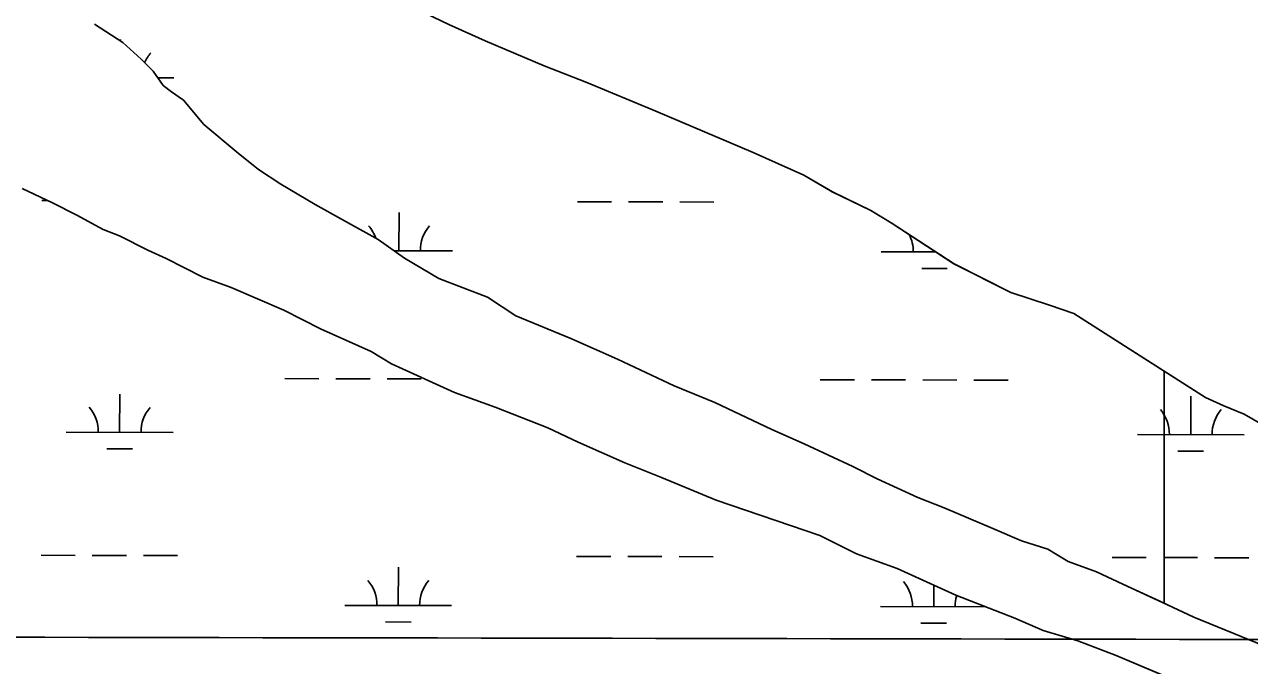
# Model space of a CAD drawing. Extents: x 3187622 to 3225504, y 800805 to 826213.
# Drawn here: x 3215775 to 3216923, y 818294 to 818896 of the extents above; entities that cross this region are included whole.
import ezdxf

# ---------------------------------------------------------------- set-up
doc = ezdxf.new("R2010")
doc.units = 0
for name, color, linetype in [('V-GRID-MAJR', 7, 'Continuous'), ('V-SITE-VEGE', 7, 'Continuous'), ('V-WETL-SWMP', 7, 'Continuous')]:
    doc.layers.add(name, color=color, linetype=linetype)

msp = doc.modelspace()

# ---------------------------------------------------------------- linework, layer by layer
at = {"layer": 'V-GRID-MAJR'}
msp.add_spline([(3191823.839, 818371.837), (3197059.682, 818359.272), (3202295.526, 818347.468), (3207531.372, 818336.426), (3212767.22, 818326.145), (3218003.0700000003, 818316.626), (3223238.92, 818307.868), (3223238.921, 818307.868)], degree=3, dxfattribs=at)
at = {"layer": 'V-SITE-VEGE'}
for p, q in [((3216172.778, 818895.74), (3216121.433, 818920.885)), ((3215840.818, 818896.039), (3215867.413, 818878.6930000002)), ((3216207.017, 818880.251), (3216172.778, 818895.74)), ((3215867.413, 818878.6930000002), (3215884.482, 818863.316)), ((3216262.188, 818856.99), (3216207.017, 818880.251)), ((3215884.482, 818863.316), (3215895.852, 818851.794)), ((3215895.852, 818851.794), (3215905.301, 818838.376)), ((3216302.151, 818841.462), (3216262.188, 818856.99)), ((3215905.301, 818838.376), (3215912.895, 818832.6020000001)), ((3216366.839, 818814.324), (3216302.151, 818841.462)), ((3215912.895, 818832.6020000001), (3215924.291, 818824.8960000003)), ((3215924.291, 818824.8960000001), (3215943.216, 818801.8740000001)), ((3216458.1550000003, 818775.559), (3216366.839, 818814.324)), ((3215943.216, 818801.8740000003), (3215975.47, 818774.951)), ((3215975.47, 818774.951), (3215994.447, 818759.562)), ((3216505.707, 818754.256), (3216458.1550000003, 818775.559)), ((3215994.447, 818759.562), (3216015.341, 818746.068)), ((3216532.315, 818738.818), (3216505.707, 818754.256)), ((3216015.341, 818746.068), (3216047.648, 818726.7760000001)), ((3216568.448, 818721.4060000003), (3216532.315, 818738.8180000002)), ((3216047.648, 818726.7760000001), (3216072.357, 818713.257)), ((3216587.451, 818709.8350000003), (3216568.448, 818721.4060000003)), ((3216072.357, 818713.257), (3216106.571, 818693.9530000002)), ((3216646.335, 818671.283), (3216587.451, 818709.8350000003)), ((3216106.571, 818693.9530000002), (3216131.257, 818676.616)), ((3216131.257, 818676.616), (3216163.562, 818657.3240000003)), ((3216699.573, 818644.223), (3216646.335, 818671.283)), ((3216163.562, 818657.3240000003), (3216209.237, 818639.851)), ((3216209.237, 818639.851), (3216235.828, 818622.502)), ((3216735.745, 818632.535), (3216699.573, 818644.223)), ((3216758.588, 818624.7530000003), (3216735.745, 818632.535)), ((3216235.828, 818622.502), (3216287.198, 818601.174)), ((3216843.356, 818570.493), (3216758.588, 818624.7530000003)), ((3216287.198, 818601.174), (3216330.95, 818581.8060000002)), ((3216330.95, 818581.8060000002), (3216384.202, 818556.6510000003)), ((3216882.071, 818545.712), (3216843.356, 818570.493)), ((3216843.356, 818570.493), (3216843.356, 818352.775)), ((3216843.356, 818352.775), (3216843.356, 818570.493)), ((3216384.202, 818556.6510000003), (3216422.256, 818541.135)), ((3216422.256, 818541.135), (3216475.508, 818515.982)), ((3216899.19, 818537.9670000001), (3216882.071, 818545.712)), ((3216918.218, 818530.209), (3216899.19, 818537.9669999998)), ((3216944.823, 818514.7670000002), (3216918.218, 818530.2090000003)), ((3216475.508, 818515.982), (3216505.943, 818502.424)), ((3216505.943, 818502.424), (3216551.589, 818481.1330000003)), ((3216551.589, 818481.1330000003), (3216574.406, 818469.5350000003)), ((3216574.406, 818469.5350000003), (3216612.4450000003, 818452.111)), ((3216612.4450000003, 818452.111), (3216637.183, 818442.4070000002)), ((3216637.183, 818442.4070000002), (3216682.841, 818423.027)), ((3216682.841, 818423.027), (3216709.473, 818411.402)), ((3216709.473, 818411.402), (3216734.223, 818403.6060000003)), ((3216734.223, 818403.6060000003), (3216753.225, 818392.0330000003)), ((3216753.225, 818392.0330000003), (3216779.869, 818382.3170000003)), ((3216779.869, 818382.317), (3216804.595, 818370.707)), ((3216804.595, 818370.707), (3216843.356, 818352.775)), ((3216843.356, 818352.775), (3216846.437, 818351.349)), ((3216846.437, 818351.349), (3216871.161, 818339.7390000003)), ((3216871.161, 818339.7390000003), (3216937.756, 818312.586))]:
    msp.add_line(p, q, dxfattribs=at)
msp.add_lwpolyline([(3216843.356, 818284.9), (3216798.428, 818303.973), (3216762.271, 818317.567), (3216729.9, 818327.322), (3216703.27, 818338.946), (3216648.0840000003, 818360.299), (3216592.924, 818385.4670000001), (3216554.857, 818399.076), (3216520.633, 818416.473), (3216423.554, 818449.551), (3216372.184, 818470.878), (3216337.933, 818484.461), (3216294.182, 818503.831), (3216265.657, 818517.3740000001), (3216216.182, 818536.781), (3216178.116, 818550.39), (3216119.1520000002, 818577.491), (3216100.15, 818589.064), (3216052.598, 818610.366), (3216018.372, 818627.763), (3215968.912, 818649.079), (3215942.2660000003, 818658.795), (3215908.04, 818676.193), (3215890.92, 818683.938), (3215864.303, 818697.469), (3215849.078, 818703.294), (3215824.365, 818716.813), (3215801.548, 818728.412), (3215773.021, 818741.956)], dxfattribs=at)
at = {"layer": 'V-WETL-SWMP'}
for p, q in [((3215840.828675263, 818896.0431585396), (3215867.4226379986, 818878.6961425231)), ((3216207.023909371, 818880.2543995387), (3216172.785963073, 818895.7444226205)), ((3215865.164375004, 818880.1691882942), (3215865.1676481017, 818881.7768413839)), ((3215867.4226379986, 818878.6961425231), (3215884.490617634, 818863.3201337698)), ((3216262.1968214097, 818856.9933617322), (3216207.023909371, 818880.2543995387)), ((3215884.490617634, 818863.3201337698), (3215895.8616051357, 818851.7981283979)), ((3215895.8616051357, 818851.7981283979), (3215905.3115979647, 818838.380125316)), ((3216302.157756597, 818841.4653338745), (3216262.1968214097, 818856.993361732)), ((3215900.1524923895, 818845.7055165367), (3215915.0942018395, 818845.6750834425)), ((3215905.3115979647, 818838.380125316), (3215912.904588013, 818832.6061210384)), ((3216366.8436533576, 818814.3262895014), (3216302.157756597, 818841.4653338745)), ((3215912.904588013, 818832.6061210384), (3215924.299572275, 818824.8991142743)), ((3215924.299572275, 818824.8991142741), (3215943.2255546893, 818801.8791067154)), ((3216458.161507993, 818775.5622270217), (3216366.8436533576, 818814.3262895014)), ((3215943.2255546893, 818801.8791067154), (3215975.4795144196, 818774.9550894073)), ((3215975.4795144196, 818774.9550894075), (3215994.4554903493, 818759.5670790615)), ((3216505.7154332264, 818754.2601948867), (3216458.161507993, 818775.5622270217)), ((3215994.4554903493, 818759.5670790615), (3216015.351460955, 818746.0730664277)), ((3216532.3223943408, 818738.8211781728), (3216505.7154332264, 818754.2601948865)), ((3216015.351460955, 818746.0730664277), (3216047.6564142, 818726.7800463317)), ((3215801.557892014, 818728.4162517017), (3215773.030936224, 818741.9602707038)), ((3216568.454338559, 818721.4101541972), (3216532.3223943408, 818738.8211781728)), ((3215791.4515647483, 818730.4946988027), (3215797.2048648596, 818730.4829805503)), ((3215824.374857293, 818716.8172367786), (3215801.557892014, 818728.4162517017)), ((3216047.6564142, 818726.7800463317), (3216072.368377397, 818713.2610305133)), ((3216293.358035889, 818729.4724217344), (3216325.3579384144, 818729.4072447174)), ((3216341.3578896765, 818729.3746562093), (3216373.3577922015, 818729.309479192)), ((3216389.357743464, 818729.2768906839), (3216421.357645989, 818729.2117136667)), ((3216587.456311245, 818709.8371424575), (3216568.454338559, 818721.4101541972)), ((3215849.0868204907, 818703.29822096), (3215824.374857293, 818716.8172367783)), ((3216072.368377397, 818713.2610305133), (3216106.580326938, 818693.9560088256)), ((3216126.200015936, 818683.3827993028), (3216126.273309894, 818719.3827181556)), ((3216646.3422288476, 818671.2891070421), (3216587.456311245, 818709.8371424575)), ((3215864.3107957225, 818697.4732103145), (3215849.0868204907, 818703.2982209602)), ((3215890.9307552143, 818683.9421929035), (3215864.3107957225, 818697.4732103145)), ((3216106.580326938, 818693.9560088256), (3216131.2672933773, 818676.6209944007)), ((3215908.048728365, 818676.1971813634), (3215890.9307552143, 818683.9421929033)), ((3215942.274676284, 818658.7991589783), (3215908.048728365, 818676.1971813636)), ((3216121.62446789, 818683.3921187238), (3216176.1998636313, 818683.2809602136)), ((3216131.2672933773, 818676.6209944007), (3216163.5722466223, 818657.3279743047)), ((3216578.1066393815, 818682.4623613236), (3216629.4336820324, 818682.3578190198)), ((3216628.1064870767, 818682.3605222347), (3216628.1082480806, 818683.2254776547)), ((3216616.0751069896, 818666.9539983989), (3216640.0750338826, 818666.9051156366)), ((3216699.581147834, 818644.2260722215), (3216646.3422288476, 818671.2891070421)), ((3215968.919632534, 818649.0831401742), (3215942.274676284, 818658.7991589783)), ((3216163.5722466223, 818657.3279743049), (3216209.2431723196, 818639.8539423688)), ((3216018.3805540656, 818627.7681064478), (3215968.919632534, 818649.0831401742)), ((3216209.2431723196, 818639.8539423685), (3216235.8381350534, 818622.5069263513)), ((3216735.752087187, 818632.5380461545), (3216699.581147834, 818644.2260722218)), ((3216758.595049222, 818624.7550298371), (3216735.752087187, 818632.5380461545)), ((3216052.6065019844, 818610.3700840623), (3216018.3805540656, 818627.7681064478)), ((3216235.8381350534, 818622.5069263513), (3216287.2070528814, 818601.1788910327)), ((3216882.0789410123, 818545.7144131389), (3216758.595049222, 818624.7550298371)), ((3216100.1604272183, 818589.0680519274), (3216052.606501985, 818610.3700840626)), ((3216287.2070528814, 818601.1788910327), (3216330.957983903, 818581.8098613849)), ((3216119.161399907, 818577.4950401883), (3216100.1604272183, 818589.0680519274)), ((3216178.124307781, 818550.3930005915), (3216119.161399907, 818577.4950401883)), ((3216330.957983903, 818581.8098613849), (3216384.209901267, 818556.6548258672)), ((3216019.1118836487, 818563.5296878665), (3216051.111786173, 818563.4645108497)), ((3216067.1117374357, 818563.4319223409), (3216099.1116399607, 818563.3667453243)), ((3216115.111591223, 818563.3341568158), (3216147.111493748, 818563.268979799)), ((3216521.0183547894, 818562.5074107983), (3216553.0182573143, 818562.4422337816)), ((3216569.018208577, 818562.4096452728), (3216601.018111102, 818562.3444682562)), ((3216617.0180623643, 818562.3118797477), (3216649.0179648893, 818562.2467027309)), ((3216665.017916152, 818562.2141142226), (3216697.0178186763, 818562.1489372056)), ((3215864.417046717, 818513.1026724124), (3215864.4903406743, 818549.102591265)), ((3216216.1902450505, 818536.7849736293), (3216178.124307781, 818550.3930005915)), ((3216384.209901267, 818556.6548258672), (3216422.2638401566, 818541.1387996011)), ((3216265.66416496, 818517.3779392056), (3216216.1902450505, 818536.7849736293)), ((3216422.2638401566, 818541.1387996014), (3216475.5157575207, 818515.9837640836)), ((3216868.2299889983, 818511.058118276), (3216868.303282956, 818547.0580371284)), ((3216899.1979141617, 818537.969401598), (3216882.0789410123, 818545.7144131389)), ((3216918.2248836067, 818530.2113884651), (3216899.1979141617, 818537.969401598)), ((3216944.8318447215, 818514.7713717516), (3216918.2248836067, 818530.2113884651)), ((3215814.417199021, 818513.2045115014), (3215914.416894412, 818513.0008333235)), ((3216294.19112075, 818503.8339202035), (3216265.66416496, 818517.3779392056)), ((3216475.5157575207, 818515.9837640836), (3216505.950709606, 818502.4267434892)), ((3216337.9430517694, 818484.4648905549), (3216294.19112075, 818503.8339202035)), ((3216505.950709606, 818502.4267434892), (3216551.596638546, 818481.1367129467)), ((3216818.230141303, 818511.1599573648), (3216918.229836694, 818510.956279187)), ((3215852.3856666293, 818497.6961485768), (3215876.3855935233, 818497.6472658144)), ((3216856.198608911, 818495.6515944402), (3216880.1985358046, 818495.6027116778)), ((3216372.1929964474, 818470.882866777), (3216337.9430517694, 818484.4648905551)), ((3216551.596638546, 818481.1367129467), (3216574.4136038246, 818469.5386980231)), ((3216423.5629142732, 818449.5548314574), (3216372.1929964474, 818470.8828667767)), ((3216574.4136038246, 818469.5386980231), (3216612.4545443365, 818452.1146724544)), ((3216520.641752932, 818416.4767621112), (3216423.5629142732, 818449.5548314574)), ((3216612.4545443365, 818452.1146724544), (3216637.1915042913, 818442.4116552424)), ((3216637.1915042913, 818442.4116552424), (3216682.850431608, 818423.0296240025)), ((3216682.850431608, 818423.0296240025), (3216709.482389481, 818411.4056058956)), ((3216554.8667008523, 818399.0787397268), (3216520.641752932, 818416.4767621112)), ((3216709.482389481, 818411.4056058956), (3216734.2323478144, 818403.6095879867)), ((3216592.9326381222, 818385.4707127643), (3216554.8667008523, 818399.0787397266)), ((3216734.2323478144, 818403.609587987), (3216753.2333205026, 818392.0365762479)), ((3215790.774257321, 818397.820448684), (3215822.7741598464, 818397.755271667)), ((3215838.7741111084, 818397.7226831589), (3215870.7740136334, 818397.6575061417)), ((3215886.773964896, 818397.6249176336), (3215918.773867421, 818397.5597406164)), ((3216292.6807284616, 818396.7981716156), (3216324.680630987, 818396.7329945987)), ((3216340.680582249, 818396.7004060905), (3216372.680484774, 818396.6352290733)), ((3216388.6804360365, 818396.6026405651), (3216420.6803385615, 818396.537463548)), ((3216753.2333205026, 818392.0365762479), (3216779.8782767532, 818382.3205574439)), ((3216794.5871996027, 818395.7758945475), (3216826.587102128, 818395.7107175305)), ((3216842.58705339, 818395.6781290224), (3216874.586955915, 818395.6129520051)), ((3216890.5869071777, 818395.580363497), (3216922.5868097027, 818395.5151864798)), ((3216125.5227085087, 818350.7085491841), (3216125.596002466, 818386.708468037)), ((3216648.0925517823, 818360.3026756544), (3216592.9326381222, 818385.4707127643)), ((3216779.8782767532, 818382.3205574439), (3216804.6032383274, 818370.7095409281)), ((3216627.4291796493, 818349.6862721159), (3216627.4699514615, 818369.7122329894)), ((3216804.6032383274, 818370.7095409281), (3216846.446173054, 818351.3525128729)), ((3216703.2774622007, 818338.9496371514), (3216648.0925517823, 818360.3026756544)), ((3216075.5228608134, 818350.810388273), (3216175.522556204, 818350.606710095)), ((3216577.429331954, 818349.7881112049), (3216675.7841788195, 818349.5877832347)), ((3216846.446173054, 818351.3525128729), (3216871.171134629, 818339.7414963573)), ((3216113.491328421, 818335.3020253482), (3216137.4912553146, 818335.253142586)), ((3216615.397799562, 818334.2797482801), (3216639.3977264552, 818334.2308655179)), ((3216729.909420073, 818327.3256190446), (3216703.2774622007, 818338.9496371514)), ((3216871.171134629, 818339.7414963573), (3216937.764027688, 818312.589450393)), ((3216762.27836521, 818317.5715954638), (3216729.909420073, 818327.3256190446)), ((3216798.4363061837, 818303.9765700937), (3216762.27836521, 818317.5715954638)), ((3216844.0952335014, 818284.5945388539), (3216798.4363061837, 818303.9765700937))]:
    msp.add_line(p, q, dxfattribs=at)
for centre, radius, start, end in [((3215920.3380886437, 818846.1392068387), 35.246287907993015, 139.11147836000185, 157.04841634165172), ((3216070.9582147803, 818683.9701192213), 35.24628790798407, 18.588715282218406, 40.65513847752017), ((3216181.443750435, 818683.7450836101), 35.246287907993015, 139.11147836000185, 180.65513669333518), ((3216572.8646859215, 818682.9478421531), 35.24628790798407, 359.1114801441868, 26.67761254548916), ((3215809.175245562, 818513.6899923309), 35.24628790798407, 359.1114801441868, 40.65513847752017), ((3215919.6607812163, 818513.4649567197), 35.246287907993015, 139.11147836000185, 180.65513669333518), ((3216812.988187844, 818511.6454381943), 35.24628790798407, 359.1114801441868, 40.65513847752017), ((3216923.4737234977, 818511.4204025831), 35.246287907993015, 139.11147836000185, 180.65513669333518), ((3216070.280907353, 818351.2958691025), 35.24628790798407, 359.1114801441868, 40.65513847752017), ((3216180.7664430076, 818351.0708334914), 35.246287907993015, 139.11147836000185, 180.65513669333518), ((3216572.187378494, 818350.2735920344), 35.24628790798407, 359.1114801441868, 40.65513847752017), ((3216682.6729141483, 818350.0485564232), 35.246287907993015, 163.59176238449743, 180.65513669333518)]:
    msp.add_arc(centre, radius, start, end, dxfattribs=at)

doc.saveas('drawing.dxf')
